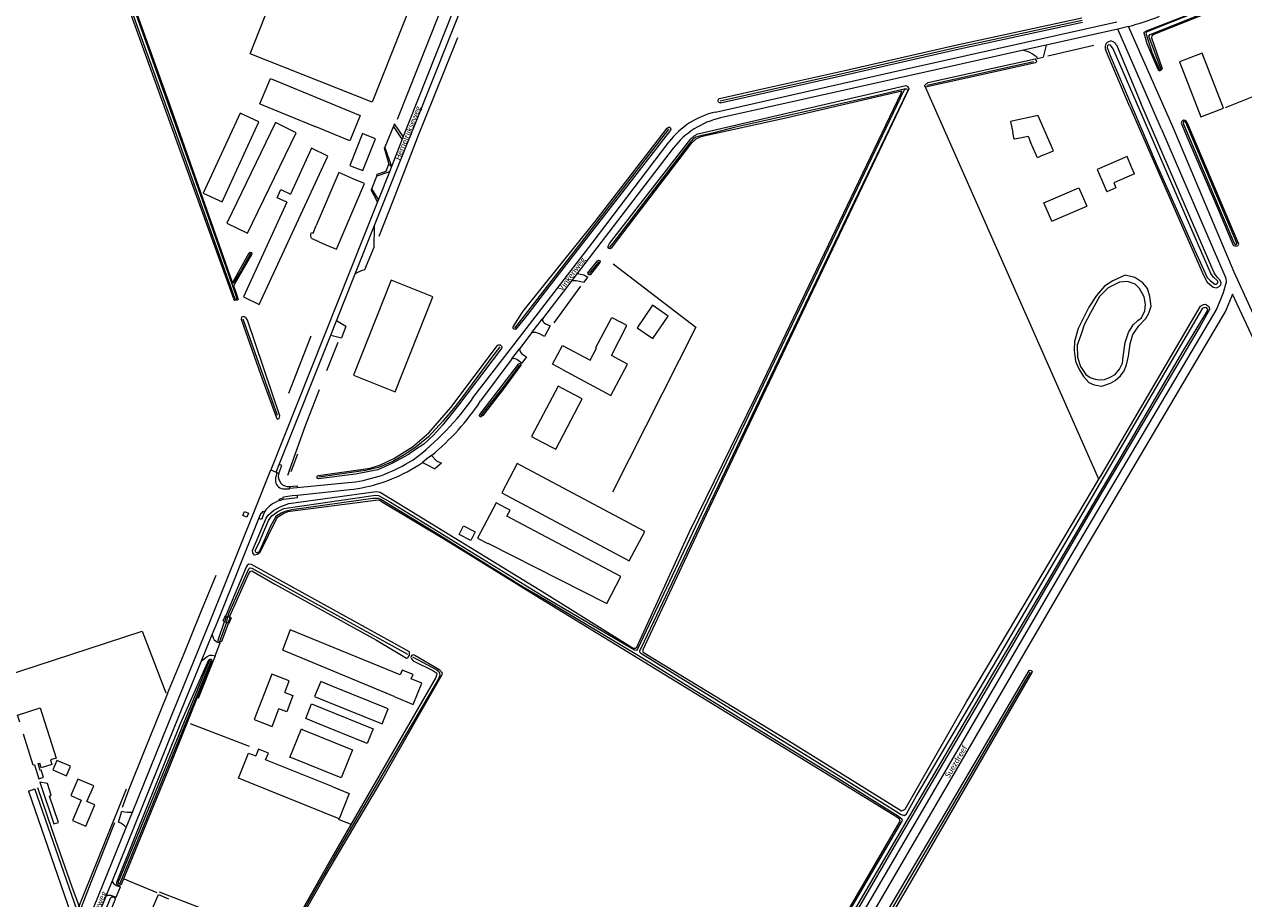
# Model space of a CAD drawing. Extents: x 177628 to 188968, y 384226 to 390673.
# Tile 314 of 393: x 184380 to 184917, y 388135 to 388520. Entities that reach past the tile are written whole.
import ezdxf

# ---------------------------------------------------------------- set-up
doc = ezdxf.new("R2010")
doc.units = 0
for name, color, linetype, lineweight in [('B01_D', 14, 'Continuous', 9), ('B01_T', 14, 'Continuous', 9), ('B02_D', 14, 'Continuous', 9), ('B02_F', 14, 'Continuous', 9), ('B02_T', 14, 'Continuous', 9), ('B03_F', 14, 'Continuous', 9), ('B04_F', 14, 'Continuous', 9), ('B11_F', 14, 'Continuous', 9), ('B11_S', 14, 'Continuous', 9), ('B14_F', 14, 'Continuous', 9), ('T02_F', 253, 'RASTER', 9), ('T03_F', 253, 'Continuous', 9), ('T03_T', 253, 'Continuous', 9), ('T04_F', 253, 'HAAG', 9), ('T04_T', 253, 'HAAG', 9), ('T07_F', 253, 'Continuous', 9), ('T09_F', 253, 'Continuous', 9), ('T09_T', 253, 'Continuous', 9), ('T22_F', 253, 'Continuous', 9), ('V00_F', 8, 'Continuous', 9), ('V00_T', 8, 'Continuous', 9), ('V06_F', 8, 'Continuous', 9), ('V06_T', 8, 'Continuous', 9), ('W01_F', 253, 'Continuous', 9), ('W06_F', 253, 'Continuous', 9), ('Z06', 7, 'Continuous', 9)]:
    doc.layers.add(name, color=color, linetype=linetype, lineweight=lineweight)
doc.styles.add('Legend', font='calibri.ttf')
doc.linetypes.add('HAAG', pattern='A,4,-1,[5,TOPOCAD.SHX,S=0.35,R=0,X=-0.35,Y=-0.35],-1', length=6)
doc.linetypes.add('RASTER', pattern='A,4,-1,[4,TOPOCAD.SHX,S=0.5,R=0,X=-0.5,Y=0],-1', length=6)

msp = doc.modelspace()

# ---------------------------------------------------------------- linework, layer by layer
at = {"layer": 'B01_D', "linetype": 'Continuous'}
for points in [[(184495.13, 388225.444), (184497.064, 388230.585), (184489.402, 388233.561), (184481.621, 388213.53)], [(184481.621, 388213.53), (184489.529, 388210.555), (184492.425, 388218.254)]]:
    msp.add_lwpolyline(points, dxfattribs=at)
at = {"layer": 'B01_T', "linetype": 'Continuous'}
for points in [[(184828.835, 388461.985), (184833.42, 388463.981), (184826.738, 388479.335), (184826.704, 388479.544), (184814.486, 388476.924), (184815.534, 388472.035)], [(184816.456, 388469.165), (184816.163, 388469.102), (184815.534, 388472.035)], [(184828.835, 388461.985), (184826.369, 388460.912), (184823.363, 388467.816)], [(184525.525, 388451.507), (184518.861, 388454.348), (184508.896, 388431.005)], [(184513.159, 388422.556), (184517.766, 388420.593), (184530.105, 388449.555), (184525.525, 388451.507)], [(184510.207, 388423.819), (184513.159, 388422.556)], [(184617.36, 388367.658), (184612.938, 388370.004), (184617.335, 388378.287), (184629.516, 388371.822), (184632.335, 388377.134), (184631.984, 388377.321), (184639.024, 388390.585), (184643.259, 388388.338)], [(184617.36, 388367.658), (184638.554, 388356.284), (184645.923, 388370.046), (184638.904, 388373.805), (184645.695, 388387.016), (184643.259, 388388.338)], [(184400.835, 388180.073), (184405.42, 388178.132), (184401.624, 388169.164), (184407.465, 388166.658), (184411.408, 388175.972), (184407.981, 388177.423), (184410.934, 388184.397), (184403.923, 388187.366), (184400.835, 388180.073)], [(184435.851, 388120.074), (184433.866, 388115.426), (184427.011, 388118.354), (184431.557, 388129), (184435.503, 388127.315), (184439.434, 388136.521), (184443.894, 388134.617)]]:
    msp.add_lwpolyline(points, dxfattribs=at)
at = {"layer": 'B02_D', "linetype": 'Continuous'}
for points in [[(184515.528, 388228.454), (184510.895, 388230.333), (184508.213, 388223.716), (184512.847, 388221.837)], [(184508.895, 388212.087), (184504.262, 388213.965), (184506.898, 388220.472), (184511.532, 388218.594)]]:
    msp.add_lwpolyline(points, dxfattribs=at)
at = {"layer": 'B02_F', "linetype": 'Continuous'}
for points in [[(184488.707, 388495.746), (184513.013, 388485.757)], [(184484.149, 388484.654), (184508.455, 388474.666)], [(184869.133, 388453.867), (184859.969, 388449.892), (184860.961, 388447.605), (184856.925, 388445.853)], [(184545.92, 388233.258), (184497.504, 388253.126), (184494.089, 388244.144)]]:
    msp.add_lwpolyline(points, dxfattribs=at)
at = {"layer": 'B02_T', "linetype": 'Continuous'}
for points in [[(184898.842, 388506.933), (184888.947, 388503.085), (184898.365, 388478.862), (184908.263, 388482.71), (184898.842, 388506.933)], [(184513.013, 388485.757), (184528.251, 388479.495), (184523.693, 388468.404), (184508.455, 388474.666)], [(184500.107, 388471.931), (184490.955, 388476.356), (184469.584, 388432.065), (184478.704, 388427.656), (184500.107, 388471.931)], [(184530.281, 388471.112), (184529.211, 388471.54), (184523.651, 388457.53), (184524.731, 388457.1)], [(184524.731, 388457.1), (184529.37, 388455.259), (184534.929, 388469.268), (184530.281, 388471.112)], [(184495.922, 388441.353), (184476.913, 388399.696), (184483.763, 388396.283), (184514.079, 388461.588), (184506.757, 388465.096), (184497.554, 388444.93)], [(184867.861, 388456.811), (184865.862, 388461.406), (184852.678, 388455.664), (184854.683, 388451.061)], [(184869.133, 388453.867), (184867.861, 388456.811)], [(184832.762, 388432.94), (184829.246, 388441.025), (184844.622, 388447.711), (184848.138, 388439.624)], [(184854.683, 388451.061), (184856.925, 388445.853)], [(184541.901, 388407.02), (184525.253, 388365.221), (184543.657, 388357.891), (184560.305, 388399.69), (184541.901, 388407.02)], [(184663.891, 388391.152), (184656.981, 388395.938), (184650.152, 388386.079), (184657.062, 388381.293), (184663.891, 388391.152)], [(184619.841, 388358.022), (184615.418, 388360.359), (184603.723, 388338.232), (184608.14, 388335.898)], [(184608.14, 388335.898), (184614.347, 388332.611), (184626.047, 388354.741), (184619.841, 388358.022)], [(184601.81, 388323.944), (184597.392, 388326.285), (184590.555, 388313.385), (184594.973, 388311.044)], [(184594.973, 388311.044), (184646.693, 388283.421), (184653.526, 388296.345), (184601.81, 388323.944)], [(184592.585, 388306.597), (184588.159, 388308.932), (184579.973, 388293.416), (184584.39, 388291.086)], [(184584.39, 388291.086), (184584.432, 388291.166), (184636.801, 388264.713), (184643.056, 388276.543), (184592.838, 388303.095), (184594.227, 388305.722), (184592.585, 388306.597)], [(184494.089, 388244.144), (184494.565, 388243.946)], [(184543.217, 388223.669), (184494.565, 388243.946)], [(184512.847, 388221.837), (184537.914, 388211.673), (184540.595, 388218.287), (184515.528, 388228.454)], [(184378.444, 388212.34), (184377.436, 388215.553), (184387.447, 388218.695), (184394.375, 388196.623), (184391.872, 388195.837)], [(184511.532, 388218.594), (184533.914, 388209.523), (184531.277, 388203.014), (184508.895, 388212.087)], [(184384.847, 388193.633), (184384.364, 388193.481), (184380.063, 388207.183)], [(184497.638, 388196.797), (184497.351, 388196.914), (184502.441, 388209.422), (184502.728, 388209.305)], [(184502.728, 388209.305), (184502.69, 388209.212), (184524.921, 388200.163), (184519.915, 388187.867), (184497.687, 388196.917), (184497.638, 388196.797)], [(184515.887, 388184.01), (184486.642, 388195.769), (184487.862, 388198.803), (184483.482, 388200.563), (184482.263, 388197.529)], [(184386.484, 388194.146), (184387.209, 388194.374)], [(184399.008, 388188.838), (184400.751, 388193.028), (184394.721, 388195.536), (184392.978, 388191.346), (184399.008, 388188.838)], [(184479.324, 388185.842), (184474.684, 388187.706), (184479.136, 388198.785), (184482.263, 388197.529)], [(184511.43, 388172.944), (184479.324, 388185.842)]]:
    msp.add_lwpolyline(points, dxfattribs=at)
at = {"layer": 'B03_F', "linetype": 'Continuous'}
for points in [[(184459.18, 388445.282), (184467.461, 388441.463), (184483.698, 388476.676), (184475.417, 388480.495), (184459.18, 388445.282)], [(184479.028, 388304.485), (184478.344, 388302.698), (184476.63, 388303.354), (184477.314, 388305.141), (184479.028, 388304.485)]]:
    msp.add_lwpolyline(points, dxfattribs=at)
at = {"layer": 'B04_F', "linetype": 'Continuous'}
for points in [[(184468.571, 388256.69), (184467.966, 388256.951), (184469.004, 388259.359), (184469.213, 388259.269)], [(184469.213, 388259.269), (184470.036, 388258.914)], [(184470.036, 388258.914), (184470.864, 388258.557)], [(184470.864, 388258.557), (184471.461, 388258.3), (184470.423, 388255.892), (184470.194, 388255.991)], [(184469.448, 388256.312), (184468.571, 388256.69)], [(184470.194, 388255.991), (184469.448, 388256.312)]]:
    msp.add_lwpolyline(points, dxfattribs=at)
at = {"layer": 'B11_F', "linetype": 'Continuous'}
for points in [[(184816.456, 388469.165), (184822.303, 388470.37), (184823.363, 388467.816)], [(184495.13, 388225.444), (184498.563, 388224.096), (184495.949, 388217.021), (184492.425, 388218.254)]]:
    msp.add_lwpolyline(points, dxfattribs=at)
at = {"layer": 'B11_S', "linetype": 'Continuous'}
msp.add_lwpolyline([(184510.207, 388423.819), (184507.145, 388425.157), (184506.898, 388425.428), (184506.667, 388425.803), (184506.484, 388426.317), (184506.473, 388426.92), (184506.549, 388427.422), (184506.814, 388427.979), (184507.544, 388427.683), (184508.896, 388431.005)], dxfattribs=at)
at = {"layer": 'B14_F', "linetype": 'Continuous'}
for points in [[(184479.768, 388506.627), (184501.618, 388561.896), (184555.392, 388540.555), (184533.469, 388485.315), (184479.768, 388506.627)], [(184484.149, 388484.654), (184488.707, 388495.746)], [(184495.922, 388441.353), (184491.645, 388443.304), (184493.277, 388446.881), (184497.554, 388444.93)], [(184832.762, 388432.94), (184848.138, 388439.624)], [(184573.75, 388298.786), (184578.924, 388296.142), (184577.004, 388292.376), (184571.83, 388295.02), (184573.75, 388298.786)], [(184543.217, 388223.669), (184551.601, 388220.173), (184555.439, 388229.524), (184550.742, 388231.451), (184551.51, 388233.322), (184546.748, 388235.276), (184545.92, 388233.258)], [(184384.847, 388193.633), (184386.767, 388187.516), (184388.81, 388188.157), (184387.828, 388191.284), (184387.422, 388191.156), (184386.484, 388194.146)], [(184391.872, 388195.837), (184392.524, 388193.761), (184387.861, 388192.297), (184387.209, 388194.374)], [(184393.358, 388167.677), (184395.419, 388168.154), (184391.491, 388179.888), (184392.276, 388180.224), (184390.621, 388185.439), (184387.256, 388185.972), (184393.358, 388167.677)], [(184515.887, 388184.01), (184523.441, 388180.973), (184518.991, 388169.906), (184511.43, 388172.944)]]:
    msp.add_lwpolyline(points, dxfattribs=at)
at = {"layer": 'T02_F', "linetype": 'RASTER'}
for points in [[(184639.609, 388414.157), (184676.038, 388386.254), (184639.394, 388313.733)], [(184453.372, 388211.885), (184479.425, 388201.791)], [(184518.598, 388169.66), (184523.878, 388167.573)]]:
    msp.add_lwpolyline(points, dxfattribs=at)
at = {"layer": 'T03_F', "linetype": 'Continuous'}
for points in [[(184339.551, 388295.468), (184363.219, 388230.013), (184370.412, 388232.211), (184432.339, 388252.484), (184442.775, 388225.367)], [(184439.79, 388137.694), (184457.204, 388131.002), (184442.132, 388095.904)]]:
    msp.add_lwpolyline(points, dxfattribs=at)
at = {"layer": 'T03_T', "linetype": 'Continuous'}
msp.add_lwpolyline([(184425.269, 388182.831), (184403.67, 388129.515)], dxfattribs=at)
at = {"layer": 'T04_F', "linetype": 'HAAG'}
for points in [[(184853.467, 388319.407), (184777.13, 388492.025)], [(184923.666, 388488.712), (184909.063, 388482.826)], [(184613.658, 388388.246), (184625.402, 388404.328)], [(184426.883, 388142.188), (184424.434, 388143.224)], [(184438.894, 388137.331), (184426.883, 388142.188)]]:
    msp.add_lwpolyline(points, dxfattribs=at)
at = {"layer": 'T04_T', "linetype": 'HAAG'}
msp.add_lwpolyline([(184464.433, 388241.638), (184456.925, 388222.821)], dxfattribs=at)
at = {"layer": 'T07_F', "linetype": 'Continuous'}
for points in [[(184544.668, 388477.876), (184581.344, 388570.282)], [(184686.723, 388485.941), (184708.854, 388490.942), (184741.771, 388498.334), (184790.536, 388509.388), (184846.103, 388521.469)], [(184571.147, 388513.644), (184560.765, 388488.098), (184553.545, 388469.932), (184542.757, 388442.278), (184536.511, 388426.301)], [(184851.24, 388510.31), (184831.037, 388505.631)], [(184777.733, 388492.851), (184824.692, 388503.349)], [(184768.321, 388491.295), (184755.438, 388488.155), (184734.432, 388483.5), (184692.916, 388474.161), (184683.955, 388471.942), (184678.133, 388470.62), (184676.003, 388469.949), (184674.907, 388469.203), (184672.844, 388466.764), (184639.436, 388423.291)], [(184664.013, 388473.531), (184624.413, 388422.194), (184600.822, 388391.896)], [(184639.436, 388423.291), (184637.899, 388421.389)], [(184479.953, 388418.723), (184475.803, 388411.287), (184472.804, 388406.217), (184472.65, 388405.992), (184472.117, 388405.596), (184471.71, 388405.371)], [(184633.387, 388415.135), (184629.133, 388409.904)], [(184491.885, 388347.439), (184476.689, 388389.84)], [(184600.822, 388391.896), (184596.184, 388385.823)], [(184496.889, 388357.268), (184502.246, 388371.252), (184506.702, 388382.456)], [(184589.777, 388377.711), (184586.187, 388373.101), (184572.934, 388355.204), (184570.086, 388351.404), (184564.613, 388344.872), (184558.383, 388338.064), (184552.916, 388333.676), (184548.283, 388330.521), (184542.598, 388327.208), (184536.367, 388324.488), (184530.565, 388323.265), (184510.074, 388320.32)], [(184513.647, 388367.216), (184518.544, 388379.661)], [(184598.448, 388369.651), (184592.077, 388361.01), (184581.271, 388347.256)], [(184496.952, 388322.921), (184504.208, 388343.034), (184510.403, 388358.899)], [(184496.952, 388322.921), (184496.266, 388321.034)], [(184470.237, 388259.943), (184479.287, 388279.918), (184479.737, 388280.318), (184480.612, 388280.209), (184549.148, 388242.316)], [(184443.411, 388225.014), (184450.749, 388242.694), (184457.828, 388260.167), (184464.834, 388277.124)], [(184469.448, 388256.312), (184469.614, 388256.754), (184470.036, 388258.914)], [(184470.237, 388259.943), (184470.036, 388258.914)], [(184469.448, 388256.312), (184466.428, 388248.261)], [(184551.218, 388241.117), (184561.957, 388235.378), (184562.884, 388234.714), (184563.239, 388233.969), (184563.33, 388233.06), (184562.732, 388231.517), (184515.979, 388151.675), (184474.906, 388079.42)], [(184823.2, 388234.459), (184795.959, 388187.633), (184733.015, 388080.119)], [(184443.411, 388225.014), (184433.193, 388199.594), (184426.207, 388182.418), (184423.531, 388174.865)], [(184386.267, 388183.685), (184394.123, 388160.389), (184401.134, 388140.397), (184404.698, 388130.767), (184404.88, 388130.729), (184405.393, 388130.687), (184405.578, 388130.941), (184409.828, 388141.92), (184420.311, 388168.179)]]:
    msp.add_lwpolyline(points, dxfattribs=at)
at = {"layer": 'T09_F', "linetype": 'Continuous'}
for points in [[(184427.272, 388524.267), (184404.962, 388585.692), (184402.809, 388592.523), (184402.91, 388592.984), (184403.349, 388593.351), (184404.565, 388593.784), (184405.35, 388593.553), (184406.077, 388592.761), (184406.855, 388590.947), (184426.161, 388535.066), (184444.563, 388483.659), (184458.799, 388443.291), (184471.823, 388406.512)], [(184874.73, 388511.111), (184873.334, 388515.713), (184873.436, 388516.269), (184874.345, 388516.838), (184909.864, 388530.721), (184910.458, 388530.536), (184910.857, 388530.108), (184911.197, 388529.144), (184910.762, 388528.538), (184909.012, 388527.583), (184877.915, 388515.268), (184876.772, 388514.541), (184876.621, 388513.759), (184881.314, 388500.185), (184881.067, 388499.614), (184880.226, 388499.229), (184879.874, 388499.22), (184879.539, 388499.728), (184874.73, 388511.111)], [(184472.555, 388404.447), (184473.38, 388402.117), (184474.569, 388398.511), (184474.122, 388398.23), (184473.107, 388398.093), (184472.618, 388398.748), (184449.703, 388462.001), (184427.272, 388524.267)], [(184686.492, 388486.964), (184708.623, 388491.965), (184741.541, 388499.357), (184790.308, 388510.412), (184845.881, 388522.494)], [(184686.918, 388485.078), (184709.048, 388490.079), (184741.966, 388497.472), (184790.727, 388508.525), (184846.291, 388520.605)], [(184777.13, 388492.025), (184776.837, 388492.237), (184776.878, 388492.929), (184778.164, 388494.021), (184825.356, 388504.399), (184825.845, 388503.731), (184825.951, 388503.169), (184825.503, 388502.639), (184795.687, 388496.134)], [(184795.687, 388496.134), (184777.13, 388492.025)], [(184733.212, 388112.621), (184765.957, 388168.836), (184765.641, 388169.656), (184764.513, 388170.611), (184741.666, 388184.716), (184653.248, 388238.821), (184605.225, 388268.159), (184566.059, 388292.327), (184537.655, 388309.436), (184536.947, 388309.961), (184536.221, 388310.203), (184496.268, 388304.954), (184494.667, 388304.336), (184491.508, 388302.36), (184484, 388286.846), (184483.083, 388286.246), (184481.783, 388285.895), (184481.049, 388286.962), (184480.824, 388287.971), (184486.807, 388302.21), (184487.74, 388303.577), (184490.132, 388305.57), (184493.016, 388307.22), (184496.884, 388308.672), (184535.362, 388313.979), (184536.996, 388313.713), (184609.393, 388269.393), (184648.471, 388244.986), (184649.496, 388245.028), (184650.075, 388245.378), (184673.133, 388295.929), (184702.341, 388355.561), (184766.391, 388489.396), (184766.641, 388490.263), (184715.685, 388478.293), (184678.233, 388470.11), (184675.957, 388469.134), (184673.607, 388466.883), (184639.928, 388422.672)], [(184638.077, 388423.122), (184673.773, 388469.234), (184675.332, 388470.593), (184676.857, 388471.385), (184768.516, 388492.656), (184769.4, 388492.206), (184769.825, 388491.214)], [(184769.825, 388491.214), (184680.617, 388303.766), (184652.638, 388244.239), (184652.622, 388243.336), (184653.662, 388242.563), (184715.843, 388204.976), (184766.535, 388173.329), (184767.537, 388173.732), (184768.205, 388174.051), (184795.242, 388221.424), (184853.467, 388319.407)], [(184867.092, 388483.34), (184899.429, 388409.179), (184901.083, 388406.108), (184903.731, 388403.868), (184905.222, 388403.697), (184906.419, 388404.211), (184907.104, 388404.976), (184907.266, 388405.856), (184906.704, 388407.168), (184905.547, 388408.292), (184904.268, 388410.173), (184871.982, 388484.88)], [(184599.68, 388392.9), (184600.067, 388393.415), (184631.675, 388432.857), (184663.46, 388473.933), (184664.212, 388474.45), (184664.64, 388474.244), (184664.958, 388473.504), (184664.852, 388473.07), (184609.233, 388401.433), (184601.574, 388391.392)], [(184905.728, 388438.909), (184912.493, 388422.367), (184913.555, 388421.937), (184914.305, 388422.078), (184914.768, 388422.29), (184915.057, 388422.88), (184892.482, 388476.145), (184891.81, 388477.058), (184891.364, 388477.363), (184890.848, 388477.38), (184890.175, 388477.072), (184889.77, 388476.734), (184889.652, 388476.324), (184891.623, 388471.578), (184905.728, 388438.909)], [(184472.506, 388406.572), (184479.386, 388419.063)], [(184637.427, 388421.905), (184638.077, 388423.122)], [(184639.928, 388422.672), (184638.742, 388421.046)], [(184480.433, 388418.272), (184472.944, 388405.36)], [(184628.477, 388410.18), (184632.787, 388415.563)], [(184633.804, 388414.767), (184629.704, 388409.442)], [(184844.27, 388385.733), (184842.747, 388380.006), (184842.526, 388376.244), (184843.219, 388371.35), (184844.631, 388367.919), (184846.678, 388364.567), (184849.039, 388361.962), (184851.371, 388360.984), (184854.795, 388360.378), (184858.495, 388361.695), (184860.565, 388362.832), (184862.954, 388364.866), (184864.562, 388367.126), (184865.606, 388369.788), (184866.43, 388373.539), (184867.194, 388378.978), (184868.356, 388383.115), (184871.047, 388386.861), (184874.12, 388390.118), (184875.431, 388392.534), (184876.481, 388395.497), (184875.917, 388399.774), (184874.906, 388403.391), (184872.828, 388405.875), (184869.325, 388408.221), (184865.023, 388409.28), (184859.623, 388406.761), (184855.981, 388404.39), (184852.349, 388400.267), (184848.961, 388395.102), (184844.27, 388385.733)], [(184595.565, 388386.532), (184599.68, 388392.9)], [(184853.467, 388319.407), (184854.405, 388320.986), (184898.127, 388395.497), (184899.557, 388396.254), (184900.313, 388396.39), (184901.208, 388395.922), (184902.066, 388395.062), (184902.107, 388394.037), (184897.993, 388386.702), (184851.294, 388307.636), (184813.607, 388243.318), (184763.382, 388157.72), (184697.783, 388044.858)], [(184484.382, 388365.672), (184491.383, 388346.423), (184491.743, 388345.861), (184492.19, 388345.933), (184492.593, 388346.106), (184492.952, 388347.215), (184478.677, 388389.415), (184477.914, 388390.638), (184476.683, 388391.005), (184476.049, 388390.674), (184475.905, 388389.897), (184484.382, 388365.672)], [(184601.574, 388391.392), (184596.833, 388385.464)], [(184552.668, 388332.457), (184549.456, 388330.301), (184542.521, 388326.5), (184536.014, 388323.515), (184526.241, 388321.564), (184509.873, 388319.559), (184509.327, 388319.811), (184509.233, 388320.257), (184509.527, 388320.821), (184509.897, 388320.98), (184532.648, 388324.214), (184537.264, 388325.706), (184543.037, 388328.473), (184551.335, 388333.637), (184558.488, 388339.77), (184568.141, 388350.965), (184588.641, 388378.222)], [(184590.37, 388376.703), (184571.506, 388351.97), (184564.454, 388343.106), (184560.473, 388338.771), (184556.315, 388334.848), (184552.668, 388332.457)], [(184590.37, 388376.703), (184590.393, 388376.732)], [(184580.921, 388347.798), (184590.768, 388360.661), (184597.899, 388370.079)], [(184598.979, 388369.523), (184590.98, 388358.573), (184582.182, 388347.48), (184581.805, 388347.072)], [(184497.822, 388322.803), (184500.871, 388330.491)], [(184535.412, 388248.449), (184548.684, 388240.532), (184549.292, 388240.724), (184549.959, 388241.908), (184549.959, 388243.358), (184480.347, 388281.826), (184479.305, 388282.001), (184478.447, 388281.426), (184478.088, 388280.651), (184469.289, 388259.609)], [(184470.881, 388259.118), (184479.448, 388278.125), (184479.973, 388278.834), (184480.606, 388278.967), (184490.702, 388273.142), (184535.412, 388248.449)], [(184469.213, 388259.269), (184468.769, 388257.276), (184468.571, 388256.69)], [(184469.213, 388259.269), (184469.289, 388259.609)], [(184470.194, 388255.991), (184470.848, 388258.028), (184470.864, 388258.557)], [(184470.881, 388259.118), (184470.864, 388258.557)], [(184465.805, 388248.518), (184468.571, 388256.69)], [(184470.194, 388255.991), (184470.096, 388255.684), (184467.176, 388247.987)], [(184560.222, 388235.13), (184561.971, 388233.908), (184561.911, 388233.101), (184561.623, 388232.074), (184516.435, 388153.892), (184474.348, 388079.578), (184474.159, 388079.043), (184474.288, 388078.772), (184474.961, 388078.759), (184484.088, 388094.116), (184512.736, 388144.403), (184537.803, 388186.813), (184564.385, 388233.392), (184564.462, 388233.929), (184563.387, 388235.25), (184552.268, 388241.785), (184551.757, 388242.041), (184550.877, 388241.788), (184550.524, 388240.897), (184550.848, 388240.218), (184551.573, 388239.397), (184560.222, 388235.13)], [(184421.017, 388141.758), (184421.038, 388141.278), (184421.396, 388140.681), (184422.056, 388140.521), (184422.621, 388140.791), (184423.297, 388141.442), (184443.728, 388191.093), (184463.071, 388239.574), (184462.807, 388239.971), (184462.083, 388239.924), (184461.536, 388239.663), (184449.209, 388211.992), (184421.017, 388141.758)], [(184739.428, 388088.957), (184733.471, 388079.447), (184733.089, 388079.22), (184732.655, 388079.013), (184732.158, 388079.31), (184731.726, 388080.215), (184732.133, 388080.854), (184756.683, 388122.973), (184783.908, 388168.903), (184822.729, 388235.078), (184823.163, 388235.286), (184823.683, 388235.222), (184824.016, 388234.803), (184823.899, 388234.303), (184796.892, 388187.544), (184769.906, 388140.928), (184739.428, 388088.957)], [(184442.132, 388095.904), (184484.767, 388071.555), (184524.724, 388047.549), (184525.254, 388046.907), (184525.269, 388046.093), (184524.841, 388045.739), (184524.172, 388045.42), (184523.269, 388045.437), (184422.058, 388105.084), (184411.356, 388111.249), (184410.316, 388112.022), (184409.736, 388113.238), (184410.123, 388114.616), (184418.285, 388134.951)], [(184418.285, 388134.951), (184418.929, 388135.471), (184419.284, 388135.567), (184419.754, 388135.426), (184420.117, 388135.124), (184420.329, 388134.678), (184420.259, 388134.06), (184412.168, 388114.397), (184412.064, 388113.676), (184412.56, 388112.793), (184442.132, 388095.904)]]:
    msp.add_lwpolyline(points, dxfattribs=at)
at = {"layer": 'T09_F', "linetype": 'Continuous', "extrusion": (0, 0, -1)}
for centre, radius, start, end in [((-184686.834, 388486.05), 0.976, 265.04492, 69.49891), ((-184479.895, 388418.648), 0.657, 39.24133, 214.90018), ((-184638.217, 388421.678), 0.822, 230.27818, 16.02952), ((-184633.233, 388415.086), 0.654, 46.91118, 209.18899), ((-184629.255, 388410.085), 0.784, 235.09213, 6.95891), ((-184596.382, 388386.215), 0.876, 238.98742, 21.22552), ((-184589.466, 388377.416), 1.153, 44.33091, 216.42853), ((-184598.386, 388369.697), 0.618, 38.11419, 196.36597), ((-184581.32, 388347.383), 0.576, 212.65611, 46.13415), ((-184466.609, 388248.558), 0.805, 225.19724, 357.14638)]:
    msp.add_arc(centre, radius, start, end, dxfattribs=at)
at = {"layer": 'T09_F', "linetype": 'Continuous'}
for centre, radius, start, end in [((184472.141, 388406.811), 0.436, 223.22045, 326.82038), ((184478.647, 388402.391), 6.43, 152.49655, 161.34885)]:
    msp.add_arc(centre, radius, start, end, dxfattribs=at)
at = {"layer": 'T09_T', "linetype": 'Continuous'}
for points in [[(184861.143, 388510.603), (184871.982, 388484.88)], [(184867.092, 388483.34), (184856.359, 388508.581)]]:
    msp.add_lwpolyline(points, dxfattribs=at)
msp.add_arc((184858.75, 388509.594), 2.597, 22.86257, 202.96099, dxfattribs=at)
at = {"layer": 'T22_F', "linetype": 'Continuous'}
for points in [[(184826.294, 388504.532), (184828.902, 388505.136)], [(184542.96, 388474.791), (184539.112, 388465.628)], [(184533.331, 388447.244), (184535.598, 388452.749)], [(184626.811, 388406.115), (184628.498, 388408.316)], [(184521.993, 388386.672), (184520.083, 388381.677)], [(184564.114, 388326.371), (184561.097, 388323.951)], [(184464.433, 388241.638), (184466.551, 388247.263)], [(184382.19, 388182.08), (184385.06, 388183.01)], [(184420.878, 388135.389), (184422.684, 388139.868)]]:
    msp.add_lwpolyline(points, dxfattribs=at)
at = {"layer": 'V00_F', "linetype": 'Continuous'}
for points in [[(184830.216, 388510.491), (184828.902, 388505.136)], [(184820.276, 388508.256), (184822.679, 388507.531), (184824.244, 388506.717), (184826.003, 388505.446), (184826.294, 388504.532)], [(184547.226, 388470.243), (184543.429, 388475.885), (184542.96, 388474.791)], [(184546.793, 388469.123), (184542.96, 388474.791)], [(184539.112, 388465.628), (184538.747, 388465.224), (184540.881, 388458.127)], [(184540.881, 388458.127), (184542.151, 388457.108), (184539.112, 388465.628)], [(184535.598, 388452.749), (184535.759, 388453.659), (184539.637, 388455.033), (184540.881, 388458.127)], [(184541.213, 388454.679), (184535.598, 388452.749)], [(184533.331, 388447.244), (184533.117, 388446.725)], [(184535.926, 388441.427), (184533.117, 388446.725)], [(184536.388, 388442.585), (184533.331, 388447.244)], [(184534.411, 388430.757), (184534.271, 388421.437), (184530.228, 388411.569)], [(184521.993, 388386.672), (184517.828, 388389.086)], [(184609.815, 388387.748), (184611.82, 388386.863), (184609.46, 388382.263), (184607.16, 388383.383)], [(184515.346, 388382.848), (184520.083, 388381.677)], [(184599.845, 388374.242), (184601.438, 388373.18), (184599.491, 388370.408), (184597.781, 388371.647)], [(184491.534, 388322.388), (184490.922, 388319.844)], [(184492.384, 388321.835), (184493.7, 388325.344), (184492.648, 388325.808)], [(184492.857, 388310.061), (184494.444, 388310.563), (184500.727, 388311.296), (184500.61, 388312.402)], [(184494.889, 388315.099), (184497.185, 388315.15), (184497.191, 388315.394)], [(184497.254, 388316.214), (184500.564, 388316.513), (184500.587, 388315.719)], [(184486.085, 388304.988), (184484.785, 388301.61), (184483.622, 388302.009)], [(184463.139, 388251.04), (184463.564, 388249.565), (184463.965, 388248.631), (184465.44, 388247.606), (184466.551, 388247.263)], [(184458.368, 388239.36), (184460.843, 388241.319), (184462.019, 388241.961), (184463.152, 388241.895), (184464.433, 388241.638)], [(184421.93, 388168.431), (184423.327, 388173.216)], [(184419.065, 388142.268), (184419.712, 388141.371), (184420.92, 388140.523), (184422.684, 388139.868)], [(184416.484, 388135.868), (184417.464, 388136.263), (184418.319, 388136.232), (184420.878, 388135.389)]]:
    msp.add_lwpolyline(points, dxfattribs=at)
for centre, radius, start, end in [((184534.924, 388394.315), 17.882, 105.22651, 119.58118), ((184611.093, 388390.002), 2.591, 179.64058, 240.45081), ((184604.609, 388378.736), 5.301, 61.23023, 97.90193), ((184601.439, 388376.887), 3.088, 182.01447, 238.92452), ((184595.748, 388369.594), 2.889, 45.28027, 103.36758), ((184496.024, 388319.391), 5.122, 174.92847, 206.57295), ((184495.158, 388319.323), 4.329, 210.89722, 248.68047), ((184494.551, 388317.344), 2.271, 244.78929, 278.55732), ((184426.533, 388183.149), 10.438, 252.11156, 278.15683), ((184418.023, 388159.615), 9.643, 41.44087, 66.09932)]:
    msp.add_arc(centre, radius, start, end, dxfattribs=at)
at = {"layer": 'V00_T', "linetype": 'Continuous'}
for points in [[(184621.232, 388656.774), (184589.673, 388577.472), (184549.512, 388476.16), (184547.226, 388470.243)], [(184534.411, 388430.757), (184544.929, 388457.19), (184552.512, 388475.69), (184612.589, 388626.783)], [(184684.683, 388481.021), (184768.804, 388500), (184861.366, 388520.743)], [(184861.745, 388517.58), (184830.216, 388510.491)], [(184866.442, 388518.71), (184861.745, 388517.58)], [(184830.216, 388510.491), (184820.276, 388508.256)], [(184820.276, 388508.256), (184783.557, 388499.999), (184686.922, 388478.416)], [(184546.793, 388469.123), (184541.213, 388454.679)], [(184547.226, 388470.243), (184546.793, 388469.123)], [(184578.357, 388355.744), (184594.373, 388376.66), (184630.423, 388423.34), (184664.156, 388467.804)], [(184666.053, 388465.1), (184623.727, 388409.881)], [(184541.213, 388454.679), (184536.388, 388442.585)], [(184535.926, 388441.427), (184488.882, 388323.496)], [(184536.388, 388442.585), (184535.926, 388441.427)], [(184526.097, 388409.866), (184534.411, 388430.757)], [(184517.828, 388389.086), (184526.097, 388409.866)], [(184623.727, 388409.881), (184621.402, 388406.847)], [(184621.402, 388406.847), (184608.502, 388390.018)], [(184515.346, 388382.848), (184517.828, 388389.086)], [(184603.88, 388383.987), (184608.502, 388390.018)], [(184492.648, 388325.808), (184515.346, 388382.848)], [(184603.88, 388383.987), (184598.353, 388376.778)], [(184595.08, 388372.405), (184597.903, 388376.19), (184598.353, 388376.778)], [(184595.08, 388372.405), (184581.262, 388353.88)], [(184548.206, 388325.932), (184551.56, 388327.871)], [(184559.667, 388329.872), (184557.671, 388328.29), (184555.637, 388326.758)], [(184428.014, 388172.817), (184443.543, 388211.161), (184462.222, 388256.91), (184481.692, 388305.471), (184488.882, 388323.496)], [(184488.882, 388323.496), (184491.338, 388322.516)], [(184491.338, 388322.516), (184492.648, 388325.808)], [(184491.338, 388322.516), (184491.534, 388322.388)], [(184491.534, 388322.388), (184492.384, 388321.835)], [(184550.444, 388323.532), (184553.977, 388325.564), (184555.637, 388326.758)], [(184500.587, 388315.719), (184522.976, 388317.862)], [(184492.857, 388310.061), (184492.548, 388310.639), (184494.323, 388311.195), (184494.464, 388311.634), (184498.363, 388312.164), (184500.61, 388312.402)], [(184497.254, 388316.214), (184497.191, 388315.394)], [(184497.191, 388315.394), (184500.587, 388315.719)], [(184500.61, 388312.402), (184523.676, 388314.846)], [(184463.139, 388251.04), (184465.242, 388256.19), (184483.623, 388302.009)], [(184483.623, 388302.009), (184484.65, 388304.57), (184484.958, 388304.423), (184485.543, 388305.302), (184486.085, 388304.988)], [(184458.368, 388239.36), (184463.139, 388251.04)], [(184419.065, 388142.268), (184446.353, 388209.941), (184458.368, 388239.36)], [(184425.252, 388165.997), (184428.014, 388172.817)], [(184405.044, 388116.101), (184425.252, 388165.997)], [(184416.484, 388135.868), (184419.065, 388142.268)], [(184416.484, 388135.868), (184413.811, 388129.635)]]:
    msp.add_lwpolyline(points, dxfattribs=at)
for centre, radius, start, end in [((184836.026, 388634.96), 120.164, 284.66246, 291.54419), ((184692.537, 388446.275), 35.623, 102.73693, 142.81672), ((184694.802, 388443.056), 36.227, 102.56239, 142.51952), ((184476.954, 388426.415), 123.6, 307.12886, 325.12621), ((184494.071, 388410.591), 104.012, 309.09882, 326.95894), ((184517.04, 388379.895), 62.316, 275.46609, 300.00842), ((184516.481, 388382.608), 68.143, 276.06089, 299.89477), ((184496.628, 388320.592), 4.423, 163.67959, 278.13132), ((184497.725, 388296.506), 14.402, 109.75481, 143.91998)]:
    msp.add_arc(centre, radius, start, end, dxfattribs=at)
at = {"layer": 'V06_F', "linetype": 'Continuous'}
for points in [[(184881.02, 388473.43), (184909.294, 388407.926), (184909.416, 388406.118), (184908.204, 388401.367), (184905.316, 388394.541), (184841.384, 388286.272), (184749.529, 388128.637), (184698.51, 388037.77)], [(185034.387, 388134.77), (184969.389, 388287.18), (184912.976, 388410.502), (184886.08, 388474.23)], [(184623.727, 388409.881), (184626.658, 388409.288), (184628.498, 388408.316)], [(184621.402, 388406.847), (184623.287, 388406.877), (184626.811, 388406.115)], [(184713.46, 387992.08), (184815.382, 388034.545), (185033.588, 388124.652), (184989.018, 388231.567), (184950.354, 388319.11), (184912.3, 388400.853), (184909.266, 388393.681), (184845.334, 388285.412), (184753.479, 388127.777), (184702.46, 388036.91)], [(184559.667, 388329.872), (184561.802, 388327.472), (184564.114, 388326.371)], [(184555.637, 388326.758), (184557.795, 388325.724), (184561.097, 388323.951)]]:
    msp.add_lwpolyline(points, dxfattribs=at)
at = {"layer": 'V06_T', "linetype": 'Continuous'}
for points in [[(184881.02, 388473.43), (184869.47, 388499.99), (184861.745, 388517.58)], [(184886.08, 388474.23), (184866.442, 388518.71)], [(184403.67, 388129.515), (184385.06, 388183.01)], [(184382.19, 388182.08), (184405.044, 388116.101)]]:
    msp.add_lwpolyline(points, dxfattribs=at)
at = {"layer": 'W01_F', "linetype": 'Continuous'}
for points in [[(184419.826, 388547.647), (184406.79, 388584.174), (184404.146, 388591.869), (184404.074, 388592.316), (184404.427, 388592.467), (184405.313, 388592.489), (184406.011, 388590.998), (184429.606, 388523.862), (184454.246, 388454.846), (184471.71, 388405.371)], [(184471.71, 388405.371), (184473.98, 388398.94), (184473.613, 388398.544), (184473.152, 388398.644), (184447.584, 388470.662), (184419.826, 388547.647)], [(184876.819, 388507.327), (184880.204, 388499.718), (184880.407, 388499.608), (184880.66, 388499.724), (184880.654, 388500.179), (184875.427, 388514.475), (184876.007, 388515.097), (184908.748, 388528.267), (184909.884, 388528.788), (184910.176, 388529.482), (184909.68, 388530.119), (184909.309, 388530.153), (184874.204, 388516.255), (184874.167, 388515.78), (184876.819, 388507.327)], [(184895.75, 388420.037), (184901.113, 388408.16), (184902.367, 388406.808), (184904.445, 388405.269), (184904.803, 388405.22), (184905.17, 388405.31), (184905.691, 388405.668), (184905.887, 388406.157), (184905.618, 388406.784), (184903.85, 388408.389), (184902.717, 388409.928), (184859.77, 388508.837), (184859.053, 388509.88), (184858.507, 388510.523), (184857.871, 388510.588), (184857.268, 388510.262), (184857.138, 388509.464), (184858.377, 388505.945), (184878.653, 388458.34), (184895.75, 388420.037)], [(184609.38, 388266.483), (184599.968, 388271.842), (184563.336, 388294.61), (184537.3, 388310.386), (184536.275, 388310.845), (184533.774, 388310.878), (184498.13, 388305.887), (184495.129, 388305.153), (184493.521, 388304.394), (184491.162, 388302.968), (184488.72, 388298.675), (184483.737, 388287.421), (184483.203, 388287.054), (184482.97, 388286.954), (184482.461, 388287.012), (184482.086, 388287.887), (184483.961, 388291.73), (184487.844, 388301.201), (184489.386, 388303.243), (184492.003, 388305.194), (184494.721, 388306.428), (184535.058, 388312.395), (184536.325, 388312.178), (184541.619, 388309.337), (184610.347, 388266.967), (184649.034, 388244.216), (184649.902, 388244.082), (184650.289, 388244.266), (184650.487, 388244.617), (184679.821, 388306.705), (184712.213, 388374.54), (184767.725, 388490.59), (184768.321, 388491.295)], [(184768.321, 388491.295), (184768.75, 388491.341), (184769.105, 388490.836), (184769.201, 388490.29), (184745.534, 388441.254), (184677.434, 388298.982), (184651.933, 388245.106), (184651.276, 388243.88), (184651.207, 388243.336), (184651.829, 388242.72), (184725.779, 388197.166), (184766.369, 388171.713), (184767.85, 388171.287), (184768.689, 388171.979), (184773.127, 388179.903), (184808.755, 388240.281), (184841.391, 388295.982), (184871.579, 388347.704), (184899.23, 388394.637), (184899.826, 388394.994), (184900.27, 388395.06), (184900.665, 388394.92), (184901.042, 388394.588), (184901.241, 388394.172), (184901.081, 388393.511), (184890.28, 388375.651), (184862.728, 388328.509), (184829.38, 388271.775), (184806.668, 388233.552), (184774.627, 388178.901), (184740.771, 388121.011)], [(184906.47, 388438.731), (184912.83, 388423.631), (184913.422, 388422.783), (184913.793, 388422.75), (184914.214, 388422.942), (184914.182, 388423.233), (184891.666, 388476.372), (184891.266, 388476.799), (184891.082, 388476.868), (184890.684, 388476.736), (184890.525, 388476.307), (184890.626, 388475.641), (184906.47, 388438.731)], [(184695.126, 388046.7), (184719.43, 388087.496), (184745.006, 388131.504), (184766.924, 388169.092), (184766.887, 388169.476), (184765.204, 388170.938), (184736.652, 388188.766), (184685.251, 388220.348), (184652.176, 388240.767), (184609.38, 388266.483)], [(184421.704, 388141.903), (184421.686, 388141.712), (184421.928, 388141.28), (184422.314, 388141.39), (184422.654, 388141.539), (184434.368, 388170.018), (184462.439, 388239.005), (184462.413, 388239.216), (184462.176, 388239.402), (184461.964, 388239.375), (184461.721, 388239.259), (184421.704, 388141.903)]]:
    msp.add_lwpolyline(points, dxfattribs=at)
at = {"layer": 'W06_F', "linetype": 'Continuous'}
msp.add_lwpolyline([(184847.007, 388387.379), (184845.787, 388383.712), (184843.91, 388378.414), (184843.991, 388373.079), (184845.361, 388368.956), (184847.738, 388365.537), (184849.58, 388364.177), (184851.857, 388363.472), (184853.63, 388363.198), (184855.892, 388363.306), (184858.35, 388364.254), (184860.602, 388365.478), (184862.515, 388367.883), (184863.828, 388370.45), (184864.151, 388373.216), (184865.083, 388379.556), (184866.52, 388383.898), (184868.481, 388387.296), (184870.626, 388389.215), (184872.276, 388390.449), (184873.72, 388393.526), (184873.981, 388396.263), (184873.351, 388399.619), (184871.313, 388403.268), (184869.48, 388405.182), (184866.05, 388406.412), (184862.531, 388406.118), (184857.603, 388403.6), (184853.709, 388399.771), (184849.735, 388392.666), (184847.007, 388387.379)], dxfattribs=at)

# ---------------------------------------------------------------- texts
at = {"layer": 'Z06', "linetype": 'Continuous', "style": 'Legend'}
for s, rotation, p in [('Hemelrijkseweg', 68.2305, (184545.763, 388459.611)), ('Vinkenweg', 53.04987, (184617.195, 388401.954)), ('Suezdreef', 59.28181, (184787.617, 388187.687)), ('Hemelrijkseweg', 67.97515, (184407.214, 388113.871))]:
    msp.add_text(s, height=2.5, rotation=rotation, dxfattribs=at).set_placement(p)

doc.saveas('drawing.dxf')
